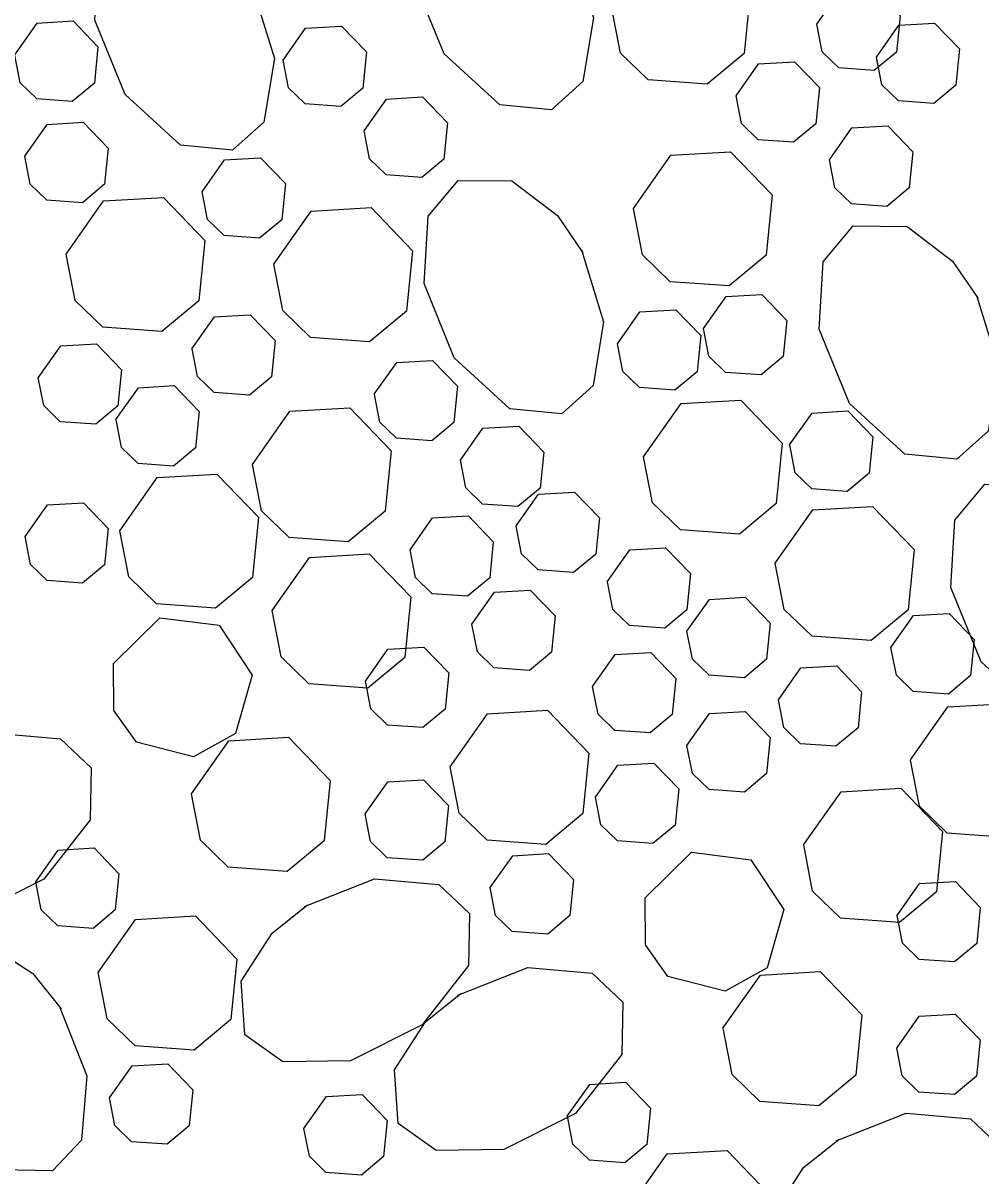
# Model space of a CAD drawing. Extents: x 6707406 to 6714471, y 1868570 to 1872341.
# Drawn here: x 6709751.9 to 6709796.4, y 1870265.6 to 1870319.2 of the extents above; entities that cross this region are included whole.
import ezdxf

# ---------------------------------------------------------------- set-up
doc = ezdxf.new("R2010")
doc.units = 0
doc.layers.add('60 Nongeo Data', color=7, linetype='Continuous')

msp = doc.modelspace()

# ---------------------------------------------------------------- linework, layer by layer
at = {"layer": '60 Nongeo Data'}
for points in [[(6709777.392, 1870322.76), (6709778.428, 1870319.416), (6709777.938, 1870316.456), (6709776.482, 1870315.144), (6709774.067, 1870315.377), (6709771.485, 1870317.74), (6709770.083, 1870321.19), (6709770.271, 1870324.326), (6709771.66, 1870325.991), (6709774.168, 1870325.964), (6709776.286, 1870324.361), (6709777.466, 1870322.622)], [(6709762.564, 1870320.876), (6709763.6, 1870317.533), (6709763.11, 1870314.572), (6709761.653, 1870313.261), (6709759.239, 1870313.493), (6709756.658, 1870315.857), (6709755.255, 1870319.307), (6709755.443, 1870322.442), (6709756.832, 1870324.107), (6709759.34, 1870324.081), (6709761.458, 1870322.477), (6709762.638, 1870320.738)], [(6709779.263, 1870319.934), (6709781.003, 1870322.409), (6709783.778, 1870322.568), (6709785.71, 1870320.565), (6709785.431, 1870317.761), (6709783.715, 1870316.334), (6709780.972, 1870316.533), (6709779.683, 1870317.784), (6709779.264, 1870319.934)], [(6709788.802, 1870319.131), (6709789.846, 1870320.615), (6709791.512, 1870320.711), (6709792.671, 1870319.509), (6709792.503, 1870317.827), (6709791.475, 1870316.971), (6709789.828, 1870317.09), (6709789.054, 1870317.84), (6709788.803, 1870319.13)], [(6709751.53, 1870317.693), (6709752.574, 1870319.177), (6709754.241, 1870319.273), (6709755.4, 1870318.071), (6709755.232, 1870316.389), (6709754.203, 1870315.533), (6709752.556, 1870315.652), (6709751.783, 1870316.402), (6709751.532, 1870317.692)], [(6709791.57, 1870317.597), (6709792.614, 1870319.082), (6709794.28, 1870319.176), (6709795.438, 1870317.976), (6709795.271, 1870316.292), (6709794.241, 1870315.436), (6709792.596, 1870315.555), (6709791.822, 1870316.306), (6709791.571, 1870317.597)], [(6709764.005, 1870317.458), (6709765.049, 1870318.941), (6709766.715, 1870319.037), (6709767.874, 1870317.835), (6709767.706, 1870316.153), (6709766.678, 1870315.297), (6709765.031, 1870315.416), (6709764.257, 1870316.166), (6709764.007, 1870317.456)], [(6709785.054, 1870315.796), (6709786.098, 1870317.28), (6709787.764, 1870317.376), (6709788.923, 1870316.174), (6709788.755, 1870314.492), (6709787.726, 1870313.636), (6709786.08, 1870313.755), (6709785.306, 1870314.505), (6709785.055, 1870315.795)], [(6709767.771, 1870314.161), (6709768.815, 1870315.645), (6709770.481, 1870315.741), (6709771.64, 1870314.539), (6709771.472, 1870312.857), (6709770.444, 1870312.001), (6709768.797, 1870312.12), (6709768.023, 1870312.87), (6709767.772, 1870314.16)], [(6709752.001, 1870312.984), (6709753.045, 1870314.468), (6709754.711, 1870314.564), (6709755.871, 1870313.362), (6709755.702, 1870311.68), (6709754.674, 1870310.824), (6709753.027, 1870310.943), (6709752.254, 1870311.693), (6709752.002, 1870312.983)], [(6709789.391, 1870312.815), (6709790.435, 1870314.3), (6709792.101, 1870314.394), (6709793.259, 1870313.194), (6709793.092, 1870311.511), (6709792.062, 1870310.655), (6709790.417, 1870310.774), (6709789.643, 1870311.524), (6709789.392, 1870312.815)], [(6709760.239, 1870311.336), (6709761.283, 1870312.82), (6709762.949, 1870312.915), (6709764.109, 1870311.714), (6709763.94, 1870310.032), (6709762.912, 1870309.176), (6709761.265, 1870309.295), (6709760.491, 1870310.045), (6709760.24, 1870311.334)], [(6709780.284, 1870310.553), (6709782.023, 1870313.028), (6709784.799, 1870313.187), (6709786.731, 1870311.185), (6709786.451, 1870308.38), (6709784.736, 1870306.953), (6709781.994, 1870307.152), (6709780.704, 1870308.404), (6709780.284, 1870310.553)], [(6709777.863, 1870308.632), (6709778.898, 1870305.289), (6709778.409, 1870302.328), (6709776.952, 1870301.017), (6709774.538, 1870301.249), (6709771.956, 1870303.613), (6709770.554, 1870307.063), (6709770.742, 1870310.198), (6709772.131, 1870311.863), (6709774.638, 1870311.837), (6709776.757, 1870310.234), (6709777.936, 1870308.494)], [(6709753.922, 1870308.434), (6709755.662, 1870310.909), (6709758.438, 1870311.068), (6709760.37, 1870309.066), (6709760.09, 1870306.261), (6709758.375, 1870304.834), (6709755.633, 1870305.033), (6709754.343, 1870306.284), (6709753.924, 1870308.434)], [(6709763.573, 1870307.963), (6709765.312, 1870310.438), (6709768.088, 1870310.597), (6709770.02, 1870308.595), (6709769.74, 1870305.79), (6709768.025, 1870304.363), (6709765.283, 1870304.562), (6709763.993, 1870305.813), (6709763.573, 1870307.963)], [(6709796.222, 1870306.513), (6709797.257, 1870303.17), (6709796.767, 1870300.209), (6709795.311, 1870298.898), (6709792.896, 1870299.13), (6709790.315, 1870301.494), (6709788.913, 1870304.944), (6709789.101, 1870308.079), (6709790.489, 1870309.744), (6709792.997, 1870309.718), (6709795.116, 1870308.115), (6709796.295, 1870306.375)], [(6709783.54, 1870304.979), (6709784.584, 1870306.462), (6709786.251, 1870306.558), (6709787.41, 1870305.356), (6709787.242, 1870303.674), (6709786.213, 1870302.818), (6709784.566, 1870302.937), (6709783.793, 1870303.687), (6709783.542, 1870304.977)], [(6709779.539, 1870304.272), (6709780.583, 1870305.756), (6709782.249, 1870305.852), (6709783.408, 1870304.65), (6709783.24, 1870302.968), (6709782.212, 1870302.112), (6709780.565, 1870302.231), (6709779.791, 1870302.981), (6709779.54, 1870304.271)], [(6709759.768, 1870304.037), (6709760.812, 1870305.52), (6709762.478, 1870305.616), (6709763.638, 1870304.414), (6709763.469, 1870302.732), (6709762.441, 1870301.876), (6709760.794, 1870301.995), (6709760.021, 1870302.745), (6709759.77, 1870304.035)], [(6709752.625, 1870302.682), (6709753.669, 1870304.166), (6709755.335, 1870304.261), (6709756.493, 1870303.06), (6709756.326, 1870301.378), (6709755.296, 1870300.522), (6709753.65, 1870300.64), (6709752.877, 1870301.391), (6709752.626, 1870302.682)], [(6709768.241, 1870301.918), (6709769.285, 1870303.401), (6709770.952, 1870303.497), (6709772.111, 1870302.295), (6709771.943, 1870300.614), (6709770.914, 1870299.757), (6709769.267, 1870299.876), (6709768.494, 1870300.626), (6709768.243, 1870301.916)], [(6709756.238, 1870300.74), (6709757.282, 1870302.224), (6709758.948, 1870302.32), (6709760.107, 1870301.118), (6709759.939, 1870299.436), (6709758.91, 1870298.58), (6709757.263, 1870298.699), (6709756.49, 1870299.449), (6709756.239, 1870300.739)], [(6709780.754, 1870299.016), (6709782.494, 1870301.491), (6709785.27, 1870301.65), (6709787.201, 1870299.648), (6709786.922, 1870296.843), (6709785.207, 1870295.416), (6709782.465, 1870295.615), (6709781.174, 1870296.866), (6709780.755, 1870299.016)], [(6709762.582, 1870298.659), (6709764.32, 1870301.132), (6709767.098, 1870301.291), (6709769.028, 1870299.29), (6709768.748, 1870296.484), (6709767.033, 1870295.057), (6709764.291, 1870295.257), (6709763.001, 1870296.507), (6709762.583, 1870298.657)], [(6709787.541, 1870299.563), (6709788.585, 1870301.047), (6709790.252, 1870301.143), (6709791.411, 1870299.941), (6709791.243, 1870298.259), (6709790.214, 1870297.403), (6709788.567, 1870297.522), (6709787.794, 1870298.272), (6709787.543, 1870299.562)], [(6709772.242, 1870298.857), (6709773.286, 1870300.34), (6709774.953, 1870300.436), (6709776.112, 1870299.234), (6709775.944, 1870297.552), (6709774.915, 1870296.696), (6709773.268, 1870296.815), (6709772.495, 1870297.565), (6709772.244, 1870298.855)], [(6709756.413, 1870295.578), (6709758.152, 1870298.054), (6709760.929, 1870298.211), (6709762.859, 1870296.21), (6709762.579, 1870293.405), (6709760.864, 1870291.979), (6709758.123, 1870292.176), (6709756.833, 1870293.428), (6709756.414, 1870295.578)], [(6709802.341, 1870294.505), (6709803.376, 1870291.161), (6709802.887, 1870288.201), (6709801.43, 1870286.889), (6709799.016, 1870287.122), (6709796.434, 1870289.485), (6709795.032, 1870292.935), (6709795.22, 1870296.071), (6709796.609, 1870297.735), (6709799.117, 1870297.709), (6709801.235, 1870296.106), (6709802.415, 1870294.367)], [(6709774.832, 1870295.796), (6709775.876, 1870297.279), (6709777.542, 1870297.375), (6709778.701, 1870296.173), (6709778.533, 1870294.492), (6709777.504, 1870293.635), (6709775.857, 1870293.754), (6709775.084, 1870294.504), (6709774.833, 1870295.794)], [(6709752.01, 1870295.3), (6709753.054, 1870296.785), (6709754.721, 1870296.879), (6709755.878, 1870295.679), (6709755.711, 1870293.996), (6709754.682, 1870293.14), (6709753.036, 1870293.259), (6709752.263, 1870294.009), (6709752.012, 1870295.3)], [(6709786.874, 1870294.071), (6709788.613, 1870296.546), (6709791.39, 1870296.705), (6709793.321, 1870294.703), (6709793.042, 1870291.898), (6709791.327, 1870290.471), (6709788.584, 1870290.67), (6709787.294, 1870291.921), (6709786.875, 1870294.071)], [(6709769.902, 1870294.689), (6709770.945, 1870296.173), (6709772.612, 1870296.269), (6709773.771, 1870295.067), (6709773.602, 1870293.385), (6709772.574, 1870292.529), (6709770.928, 1870292.648), (6709770.154, 1870293.398), (6709769.903, 1870294.688)], [(6709763.488, 1870291.864), (6709765.227, 1870294.337), (6709768.005, 1870294.496), (6709769.934, 1870292.495), (6709769.655, 1870289.689), (6709767.94, 1870288.262), (6709765.197, 1870288.462), (6709763.907, 1870289.712), (6709763.49, 1870291.862)], [(6709779.068, 1870293.206), (6709780.112, 1870294.689), (6709781.779, 1870294.785), (6709782.938, 1870293.583), (6709782.77, 1870291.902), (6709781.741, 1870291.045), (6709780.094, 1870291.165), (6709779.321, 1870291.915), (6709779.07, 1870293.204)], [(6709772.777, 1870291.237), (6709773.821, 1870292.723), (6709775.487, 1870292.818), (6709776.645, 1870291.616), (6709776.478, 1870289.933), (6709775.449, 1870289.077), (6709773.803, 1870289.197), (6709773.029, 1870289.948), (6709772.778, 1870291.237)], [(6709782.768, 1870290.902), (6709783.812, 1870292.386), (6709785.478, 1870292.482), (6709786.637, 1870291.28), (6709786.468, 1870289.598), (6709785.44, 1870288.742), (6709783.794, 1870288.861), (6709783.02, 1870289.611), (6709782.769, 1870290.901)], [(6709756.119, 1870289.408), (6709758.276, 1870291.526), (6709761.037, 1870291.179), (6709762.572, 1870288.861), (6709761.79, 1870286.153), (6709759.844, 1870285.061), (6709757.184, 1870285.752), (6709756.141, 1870287.216), (6709756.12, 1870289.408)], [(6709792.249, 1870290.145), (6709793.293, 1870291.628), (6709794.959, 1870291.724), (6709796.118, 1870290.522), (6709795.95, 1870288.841), (6709794.921, 1870287.984), (6709793.275, 1870288.103), (6709792.501, 1870288.853), (6709792.25, 1870290.143)], [(6709767.828, 1870288.585), (6709768.872, 1870290.068), (6709770.538, 1870290.164), (6709771.697, 1870288.962), (6709771.529, 1870287.281), (6709770.501, 1870286.424), (6709768.855, 1870286.543), (6709768.08, 1870287.294), (6709767.829, 1870288.584)], [(6709778.387, 1870288.334), (6709779.431, 1870289.818), (6709781.097, 1870289.913), (6709782.255, 1870288.712), (6709782.088, 1870287.03), (6709781.058, 1870286.174), (6709779.412, 1870286.292), (6709778.639, 1870287.043), (6709778.388, 1870288.334)], [(6709787.018, 1870287.713), (6709788.062, 1870289.197), (6709789.728, 1870289.293), (6709790.887, 1870288.091), (6709790.718, 1870286.41), (6709789.69, 1870285.553), (6709788.044, 1870285.672), (6709787.27, 1870286.422), (6709787.019, 1870287.713)], [(6709793.153, 1870284.917), (6709794.891, 1870287.39), (6709797.669, 1870287.55), (6709799.599, 1870285.549), (6709799.32, 1870282.743), (6709797.605, 1870281.316), (6709794.862, 1870281.515), (6709793.572, 1870282.766), (6709793.155, 1870284.915)], [(6709771.768, 1870284.596), (6709773.507, 1870287.07), (6709776.284, 1870287.228), (6709778.214, 1870285.227), (6709777.934, 1870282.423), (6709776.219, 1870280.996), (6709773.478, 1870281.194), (6709772.187, 1870282.445), (6709771.769, 1870284.596)], [(6709782.768, 1870285.587), (6709783.812, 1870287.071), (6709785.478, 1870287.167), (6709786.637, 1870285.965), (6709786.468, 1870284.283), (6709785.44, 1870283.427), (6709783.794, 1870283.546), (6709783.02, 1870284.296), (6709782.769, 1870285.587)], [(6709747.423, 1870284.874), (6709750.677, 1870286.163), (6709753.666, 1870285.905), (6709755.086, 1870284.554), (6709755.041, 1870282.129), (6709752.885, 1870279.373), (6709749.552, 1870277.707), (6709746.413, 1870277.651), (6709744.644, 1870278.907), (6709744.478, 1870281.409), (6709745.912, 1870283.646), (6709747.555, 1870284.957)], [(6709759.74, 1870283.339), (6709761.48, 1870285.813), (6709764.256, 1870285.973), (6709766.188, 1870283.97), (6709765.909, 1870281.166), (6709764.193, 1870279.738), (6709761.45, 1870279.938), (6709760.161, 1870281.189), (6709759.742, 1870283.339)], [(6709778.518, 1870283.196), (6709779.562, 1870284.679), (6709781.228, 1870284.776), (6709782.387, 1870283.573), (6709782.218, 1870281.892), (6709781.19, 1870281.035), (6709779.544, 1870281.155), (6709778.77, 1870281.905), (6709778.519, 1870283.195)], [(6709767.819, 1870282.417), (6709768.862, 1870283.901), (6709770.529, 1870283.997), (6709771.688, 1870282.795), (6709771.519, 1870281.113), (6709770.491, 1870280.257), (6709768.845, 1870280.376), (6709768.071, 1870281.126), (6709767.82, 1870282.416)], [(6709788.192, 1870280.968), (6709789.931, 1870283.441), (6709792.708, 1870283.601), (6709794.638, 1870281.599), (6709794.359, 1870278.794), (6709792.644, 1870277.367), (6709789.901, 1870277.566), (6709788.611, 1870278.817), (6709788.194, 1870280.967)], [(6709752.506, 1870279.248), (6709753.55, 1870280.732), (6709755.216, 1870280.828), (6709756.375, 1870279.626), (6709756.207, 1870277.944), (6709755.179, 1870277.088), (6709753.532, 1870277.207), (6709752.758, 1870277.957), (6709752.507, 1870279.247)], [(6709773.627, 1870278.984), (6709774.671, 1870280.468), (6709776.337, 1870280.564), (6709777.496, 1870279.362), (6709777.328, 1870277.68), (6709776.3, 1870276.824), (6709774.653, 1870276.943), (6709773.879, 1870277.693), (6709773.628, 1870278.983)], [(6709780.822, 1870278.513), (6709782.98, 1870280.631), (6709785.74, 1870280.283), (6709787.276, 1870277.966), (6709786.493, 1870275.258), (6709784.547, 1870274.166), (6709781.888, 1870274.856), (6709780.845, 1870276.321), (6709780.824, 1870278.512)], [(6709764.999, 1870278.101), (6709768.252, 1870279.391), (6709771.242, 1870279.132), (6709772.663, 1870277.782), (6709772.618, 1870275.356), (6709770.461, 1870272.601), (6709767.129, 1870270.935), (6709763.989, 1870270.879), (6709762.221, 1870272.135), (6709762.054, 1870274.637), (6709763.489, 1870276.874), (6709765.131, 1870278.185)], [(6709792.531, 1870277.689), (6709793.575, 1870279.173), (6709795.242, 1870279.269), (6709796.401, 1870278.067), (6709796.232, 1870276.385), (6709795.204, 1870275.529), (6709793.558, 1870275.648), (6709792.784, 1870276.398), (6709792.533, 1870277.688)], [(6709755.411, 1870275.032), (6709757.151, 1870277.506), (6709759.927, 1870277.665), (6709761.858, 1870275.663), (6709761.579, 1870272.858), (6709759.864, 1870271.431), (6709757.121, 1870271.631), (6709755.831, 1870272.882), (6709755.412, 1870275.032)], [(6709753.601, 1870273.487), (6709754.89, 1870270.234), (6709754.632, 1870267.244), (6709753.281, 1870265.824), (6709750.856, 1870265.869), (6709748.1, 1870268.025), (6709746.434, 1870271.358), (6709746.378, 1870274.497), (6709747.635, 1870276.266), (6709750.136, 1870276.433), (6709752.373, 1870274.999), (6709753.683, 1870273.356)], [(6709772.127, 1870273.978), (6709775.38, 1870275.268), (6709778.37, 1870275.009), (6709779.79, 1870273.659), (6709779.745, 1870271.233), (6709777.589, 1870268.478), (6709774.256, 1870266.811), (6709771.116, 1870266.756), (6709769.348, 1870268.012), (6709769.182, 1870270.514), (6709770.616, 1870272.751), (6709772.259, 1870274.061)], [(6709784.444, 1870272.443), (6709786.184, 1870274.918), (6709788.96, 1870275.077), (6709790.891, 1870273.074), (6709790.612, 1870270.27), (6709788.896, 1870268.843), (6709786.154, 1870269.042), (6709784.864, 1870270.293), (6709784.446, 1870272.443)], [(6709792.522, 1870271.522), (6709793.566, 1870273.006), (6709795.232, 1870273.102), (6709796.391, 1870271.9), (6709796.223, 1870270.218), (6709795.195, 1870269.362), (6709793.548, 1870269.481), (6709792.775, 1870270.231), (6709792.523, 1870271.521)], [(6709755.938, 1870269.211), (6709756.982, 1870270.695), (6709758.648, 1870270.791), (6709759.807, 1870269.589), (6709759.639, 1870267.908), (6709758.611, 1870267.051), (6709756.964, 1870267.17), (6709756.19, 1870267.92), (6709755.939, 1870269.211)], [(6709777.21, 1870268.352), (6709778.254, 1870269.836), (6709779.92, 1870269.932), (6709781.079, 1870268.73), (6709780.91, 1870267.049), (6709779.882, 1870266.192), (6709778.236, 1870266.311), (6709777.462, 1870267.061), (6709777.211, 1870268.352)], [(6709764.97, 1870267.782), (6709766.014, 1870269.267), (6709767.68, 1870269.363), (6709768.839, 1870268.16), (6709768.671, 1870266.479), (6709767.643, 1870265.623), (6709765.996, 1870265.742), (6709765.223, 1870266.492), (6709764.971, 1870267.782)], [(6709789.703, 1870267.206), (6709792.956, 1870268.496), (6709795.946, 1870268.237), (6709797.366, 1870266.887), (6709797.321, 1870264.461), (6709795.165, 1870261.706), (6709791.832, 1870260.039), (6709788.693, 1870259.984), (6709786.925, 1870261.24), (6709786.757, 1870263.742), (6709788.192, 1870265.979), (6709789.835, 1870267.289)], [(6709780.115, 1870264.136), (6709781.855, 1870266.611), (6709784.631, 1870266.77), (6709786.562, 1870264.767), (6709786.283, 1870261.963), (6709784.567, 1870260.536), (6709781.825, 1870260.735), (6709780.535, 1870261.986), (6709780.116, 1870264.136)]]:
    msp.add_lwpolyline(points, dxfattribs=at)

doc.saveas('drawing.dxf')
